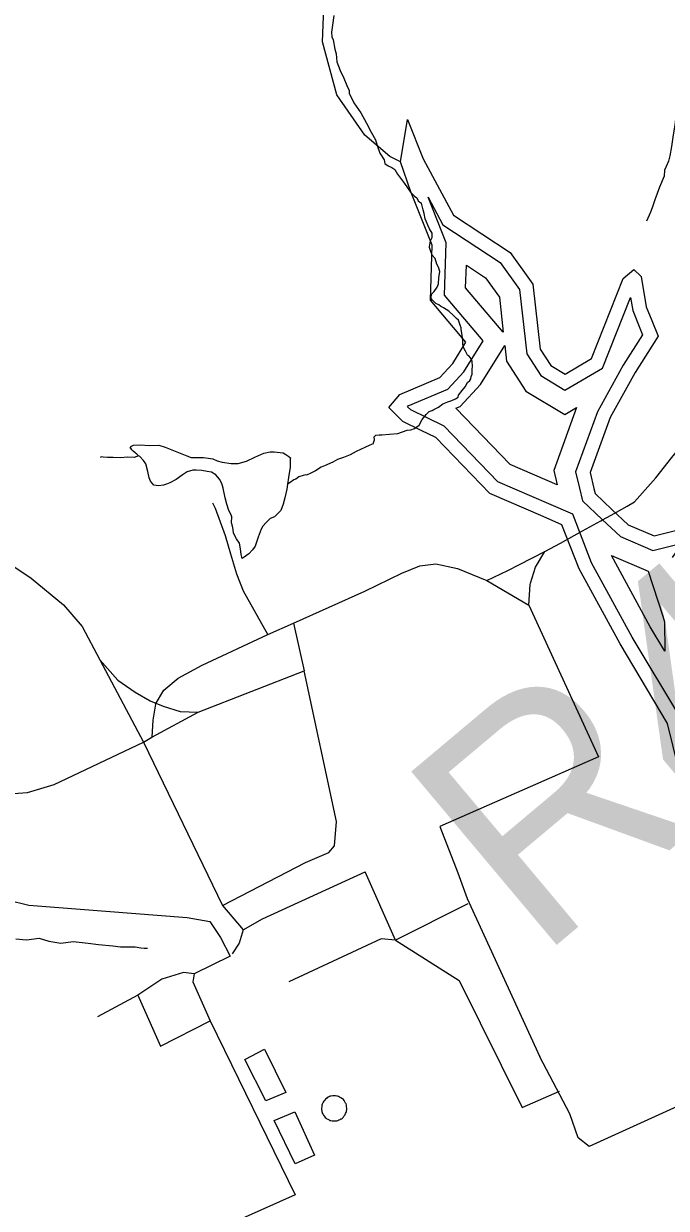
# Model space of a CAD drawing. Extents: x 2001466 to 2224147, y 644118 to 847247.
# Drawn here: x 2011540 to 2014568, y 685018 to 690599 of the extents above; entities that cross this region are included whole.
import ezdxf

# ---------------------------------------------------------------- set-up
doc = ezdxf.new("R2010")
doc.units = 0
for name, color, linetype in [('Exist Hydrographic Buffer Line', 7, 'Continuous'), ('Exist Hydrographic Creek Single Shore', 7, 'Continuous'), ('Exist Hydrographic Lake Shore', 7, 'Continuous'), ('Exist Hydrographic Misc Water Feature', 7, 'Continuous'), ('Exist Road Non-System Type 51', 7, 'Continuous'), ('Exist Road Primary US Structure RailRoad Number Label', 7, 'Continuous')]:
    doc.layers.add(name, color=color, linetype=linetype)

msp = doc.modelspace()

# ---------------------------------------------------------------- linework, layer by layer
at = {"layer": 'Exist Hydrographic Buffer Line'}
for points in [[(2013441.4, 688741.3), (2013364, 688778.8), (2013348.4, 688794.4), (2013351.3, 688797.8), (2013538.6, 688877.4), (2013613.9, 688958.5), (2013704.2, 689104.9), (2013522.6, 689319), (2013530.2, 689566.4), (2013444.8, 689781.4)], [(2013444.8, 689781.4), (2013514.3, 689651.5), (2013785.1, 689473), (2013876, 689346.8), (2013909.9, 689042.7), (2013976.4, 688940.7), (2014089.7, 688871.8), (2014267, 688976), (2014399, 689308.6), (2014409.9, 689247.2), (2014442.7, 689165)], [(2013799.5, 689144.7), (2013622.1, 689353.8), (2013625.4, 689460.3)], [(2013625.4, 689460.3), (2013715.8, 689400.7), (2013781.1, 689310.2), (2013799.5, 689144.7)], [(2014442.7, 689165), (2014455.6, 689132.8), (2014364.1, 688989.6), (2014242.6, 688770.8), (2014139.7, 688487.7), (2014158.1, 688410.6)], [(2013576.5, 688786.6), (2013596.5, 688795.1), (2013692.6, 688898.6), (2013806.4, 689083)], [(2013806.4, 689083), (2013814.7, 689008.5), (2013906.1, 688868.2), (2014088.9, 688757.1), (2014144.9, 688790.1)], [(2014053, 688426.7), (2013831.3, 688522.2), (2013576.5, 688786.6)], [(2014144.9, 688790.1), (2014037.1, 688493.6), (2014053, 688426.7)], [(2014013.6, 688336.6), (2013774.2, 688439.7), (2013520.3, 688703), (2013441.4, 688741.3)], [(2014158.1, 688410.6), (2014172.4, 688350.3), (2014265.4, 688262.9)], [(2015123.5, 685976.5), (2015055.4, 686084.4), (2014908, 686287), (2014838.2, 686466), (2014810.4, 686646.6), (2014717.7, 686986.9), (2014635.3, 687326.2), (2014406.7, 687709), (2014215.8, 688058.2), (2014127.2, 688287.6), (2014013.6, 688336.6)], [(2014265.4, 688262.9), (2014351.1, 688182.4), (2014504.8, 688117.4), (2014643, 688151.9), (2014594.8, 688084.4)], [(2014308.7, 688093.5), (2014482.8, 688019.8)], [(2014560.5, 687643.3), (2014492.1, 687757.8), (2014308.7, 688093.5)], [(2014482.8, 688019.8), (2014550.5, 687808.1)], [(2014550.5, 687808.1), (2014559.4, 687780.3), (2014560.5, 687643.3)]]:
    msp.add_lwpolyline(points, dxfattribs=at)
at = {"layer": 'Exist Hydrographic Creek Single Shore'}
msp.add_lwpolyline([(2013314.3, 689948.3), (2013264.3, 689972.3), (2013147.4, 690073.1), (2013014.3, 690262.8), (2012947.3, 690513.6), (2012955.3, 690713.5), (2012997.3, 690804.6), (2012988.3, 690962.2), (2012922.3, 691206.4), (2012922.3, 691347.5), (2012971.3, 691553.2), (2013021.3, 691663.7), (2013238.5, 691905.4), (2013321.3, 692097.3), (2013354.3, 692270.5), (2013504.4, 692605.4), (2013704.3, 692945.9), (2013828.4, 693471.6), (2013834, 693635.4)], dxfattribs=at)
at = {"layer": 'Exist Hydrographic Lake Shore'}
for points in [[(2013314.3, 689948.3), (2013347.4, 690147.8), (2013422.4, 689962.5), (2013564.3, 689697.1), (2013831.3, 689521.1), (2013939.3, 689371.2), (2013973.4, 689065.4), (2014023.2, 688989), (2014090.3, 688948.2), (2014214.3, 689021.2), (2014364.2, 689398.7), (2014414.2, 689440.4), (2014448.3, 689406.9), (2014473.3, 689265.3), (2014499.3, 689200.1)], [(2013412.8, 688682.2), (2013325.4, 688724.6), (2013259.4, 688790.7), (2013311.3, 688852.1), (2013500.1, 688932.3), (2013561.4, 688998.4), (2013623.4, 689098.8), (2013456.2, 689295.8), (2013464.2, 689554.8), (2013364.4, 689806.2), (2013314.3, 689948.3)], [(2014499.3, 689200.1), (2014529, 689125.9), (2014420.5, 688955.9), (2014302.5, 688743.5), (2014208.1, 688483.8), (2014226.1, 688408.2)], [(2013987.6, 688276.3), (2013736.1, 688384.6), (2013481.2, 688649), (2013412.8, 688682.2)], [(2014226.1, 688408.2), (2014231.7, 688384.6), (2014310.4, 688310.7)], [(2014310.4, 688310.7), (2014387.4, 688238.3), (2014510.2, 688186.3), (2014642.3, 688219.4), (2014755.6, 688332.7), (2014812.2, 688276), (2014651.7, 688051.2)], [(2015068, 685941.5), (2015001, 686047.5), (2014850, 686255.3), (2014774.5, 686448.8), (2014746.2, 686633), (2014654.1, 686970.6), (2014573.9, 687301.1), (2014349.7, 687676.4), (2014156.2, 688030.5), (2014075.9, 688238.3), (2013987.6, 688276.3)]]:
    msp.add_lwpolyline(points, dxfattribs=at)
at = {"layer": 'Exist Hydrographic Misc Water Feature'}
for points in [[(2013001.4, 690637.3), (2012995.3, 690591.3), (2012989.3, 690559.3), (2012991.4, 690537.3), (2012997.3, 690523.3), (2013005.5, 690479.3), (2013011.5, 690457.3), (2013015.4, 690419.3), (2013031.4, 690377.4), (2013047.6, 690341.4), (2013061.5, 690307.3), (2013073.4, 690283.3), (2013073.6, 690273.3), (2013073.6, 690269.4)], [(2013073.6, 690269.4), (2013079.6, 690259.4), (2013095.5, 690225.4), (2013127.5, 690179.4), (2013155.6, 690129.4), (2013177.6, 690087.5), (2013197.7, 690051.5), (2013205.7, 690025.5), (2013217.8, 689989.4), (2013237.6, 689957.5), (2013241.7, 689939.5), (2013257.7, 689929.5), (2013273.7, 689921.5), (2013287.7, 689911.5), (2013301.6, 689889.5), (2013333.8, 689845.6), (2013361.9, 689805.6), (2013381.8, 689785.6), (2013391.8, 689777.7), (2013397.8, 689763.6), (2013405.8, 689757.6), (2013413.8, 689753.6)], [(2014659.3, 690288.4), (2014655.4, 690280.4), (2014647.4, 690272.4), (2014637.3, 690240.4), (2014629.3, 690224.4), (2014619.5, 690194.4), (2014613.5, 690166.4), (2014611.5, 690148.4), (2014607.4, 690120.4), (2014599.4, 690074.4), (2014591.4, 690020.4), (2014583.6, 689976.4), (2014577.7, 689950.4), (2014567.6, 689926.4), (2014559.6, 689908.3), (2014557.6, 689880.4), (2014535.6, 689828.4), (2014513.7, 689768.3), (2014501.6, 689730.4), (2014493.6, 689710.3), (2014473.7, 689668.3)], [(2013186.6, 688619.6), (2013192.5, 688637.6), (2013190.5, 688651.6), (2013198.5, 688659.6), (2013214.5, 688661.6), (2013226.4, 688661.6), (2013262.5, 688665.6), (2013302.4, 688667.7), (2013346.3, 688683.7), (2013364.4, 688685.7), (2013380.4, 688691.7), (2013402.5, 688707.8), (2013416.5, 688733.8), (2013436.3, 688757.8), (2013450.5, 688771.8), (2013464.4, 688775.8), (2013472.4, 688781.8), (2013494.4, 688791.8), (2013514.3, 688807.8), (2013538.3, 688817.8), (2013556.3, 688823.8), (2013574.3, 688831.8), (2013586.2, 688839.9), (2013588.3, 688847.9), (2013606.3, 688869.9), (2013620.3, 688887.9), (2013630.3, 688907.8), (2013642.2, 688917.9), (2013646.3, 688925.9), (2013648.4, 688935.9), (2013652.3, 688947.9), (2013652.3, 688969.9), (2013654.3, 688985.9), (2013652.3, 689007.9), (2013644.3, 689023.9), (2013636.3, 689033.9), (2013630.1, 689037.8), (2013622.1, 689055.8), (2013610.2, 689075.8), (2013608.2, 689091.8), (2013608.2, 689103.8), (2013606.1, 689131.9), (2013602.2, 689147.9), (2013600.2, 689159.9), (2013600.2, 689165.9), (2013596.1, 689177.8), (2013588.1, 689201.8), (2013578.2, 689209.8), (2013564.1, 689223.8), (2013542.2, 689243.8), (2013518, 689259.8), (2013504, 689267.8), (2013496, 689273.8), (2013482.1, 689279.8), (2013466.1, 689295.7), (2013460.1, 689303.7), (2013460.1, 689315.7), (2013462, 689325.7), (2013474.1, 689337.7), (2013488, 689357.7), (2013494, 689373.7), (2013496, 689401.7), (2013499.9, 689431.7), (2013494, 689451.7), (2013486, 689465.7), (2013478, 689491.7), (2013464, 689507.7), (2013456, 689529.7), (2013451.9, 689543.7), (2013451.9, 689547.7), (2013456, 689575.6), (2013464, 689591.7), (2013464, 689611.6), (2013451.7, 689631.7), (2013443.7, 689649.7), (2013435.7, 689667.7), (2013431.8, 689679.7), (2013425.9, 689703.7), (2013421.8, 689721.6), (2013413.8, 689753.6)], [(2013186.6, 688619.6), (2013170.6, 688613.6), (2013146.6, 688601.6), (2013106.6, 688583.6), (2013078.5, 688567.6), (2013062.5, 688561.5), (2013046.5, 688555.5), (2013018.4, 688545.5), (2012996.5, 688533.5), (2012956.7, 688515.5), (2012940.7, 688509.5), (2012914.7, 688491.4), (2012892.8, 688481.4), (2012872.7, 688471.4), (2012868.8, 688473.4), (2012856.7, 688469.4)], [(2012080.7, 688562.9), (2012060.6, 688555), (2012030.7, 688556.9), (2011994.6, 688552.9), (2011960.6, 688554.9), (2011934.7, 688554.8), (2011914.7, 688556.8), (2011906.7, 688558.8), (2011900.7, 688554.8)], [(2012080.7, 688562.9), (2012072.7, 688570.9), (2012064.8, 688576.9), (2012054.7, 688584.9), (2012048.8, 688590.9), (2012044.7, 688598.9), (2012040.8, 688598.9), (2012044.7, 688606.9), (2012056.8, 688612.9), (2012084.6, 688614.9), (2012134.7, 688610.9), (2012176.7, 688613), (2012206.6, 688603), (2012260.6, 688581.1), (2012308.8, 688563.1), (2012328.7, 688555.1), (2012364.7, 688555.2), (2012386.7, 688555.2), (2012430.8, 688549.2), (2012450.7, 688539.2), (2012474.6, 688533.2), (2012516.7, 688527.2), (2012550.7, 688527.3), (2012588.7, 688537.3), (2012628.6, 688557.3), (2012670.5, 688575.3), (2012700.6, 688581.4), (2012720.5, 688581.4), (2012762.5, 688577.4), (2012774.6, 688569.4), (2012788.6, 688559.4), (2012796.6, 688553.4), (2012794.5, 688549.4), (2012794.7, 688509.4), (2012786.7, 688461.4), (2012782.6, 688429.4)], [(2012782.6, 688429.4), (2012778.7, 688405.4), (2012770.7, 688365.4), (2012762.7, 688335.4), (2012750.9, 688305.4), (2012720.7, 688275.4), (2012700.8, 688267.4), (2012682.8, 688249.4), (2012666.8, 688231.3), (2012658.8, 688217.3), (2012644.8, 688179.3), (2012630.9, 688137.3), (2012617, 688119.3), (2012601, 688101.3), (2012578.8, 688085.3), (2012569, 688079.3), (2012566.9, 688085.3), (2012564.9, 688097.3), (2012561, 688125.3), (2012556.9, 688151.3), (2012542.9, 688171.2), (2012528.8, 688199.2), (2012526.7, 688215.3), (2012522.8, 688231.3), (2012518.7, 688247.3), (2012520.8, 688275.3), (2012516.7, 688285.3), (2012506.8, 688305.2), (2012496.8, 688335.2), (2012488.8, 688365.2), (2012478.8, 688411.2), (2012472.6, 688433.2), (2012462.8, 688453.2), (2012444.7, 688473.2), (2012424.6, 688485.2), (2012404.7, 688489.1), (2012378.7, 688493.1), (2012352.6, 688495.1), (2012336.6, 688495.1), (2012310.6, 688487.1), (2012286.6, 688471.1), (2012258.7, 688451.1), (2012228.8, 688435), (2012212.8, 688429), (2012198.9, 688425), (2012174.9, 688421), (2012152.7, 688425), (2012136.7, 688443), (2012130.8, 688458.9), (2012124.8, 688489), (2012114.6, 688525), (2012104.7, 688541), (2012086.7, 688558.9), (2012080.7, 688562.9)], [(2012856.7, 688469.4), (2012836.6, 688463.4), (2012822.6, 688453.5), (2012812.6, 688449.5), (2012794.7, 688437.4), (2012782.6, 688429.4)], [(2011502.1, 686286.8), (2011552.1, 686282.9), (2011612.2, 686290.9), (2011658.1, 686276.9), (2011714.1, 686267), (2011772.1, 686275), (2011844.1, 686267), (2011892.1, 686261), (2011960.2, 686255.1), (2011996.1, 686249.1), (2012028, 686249.2), (2012064.1, 686249.2), (2012092, 686245.2), (2012108, 686243.2), (2012114.2, 686243.2), (2012122.2, 686243.2)], [(2012582.3, 685719.6), (2012674.4, 685767.6), (2012774.4, 685563.8), (2012680.5, 685523.7), (2012582.3, 685719.6)], [(2013044.5, 685446), (2013048.4, 685451.9), (2013052.5, 685455.9), (2013054.5, 685459.9), (2013056.4, 685463.9), (2013058.4, 685469.9), (2013060.5, 685473.9), (2013060.5, 685477.9), (2013062.3, 685481.9), (2013062.5, 685485.9), (2013062.3, 685489.9), (2013060.5, 685495.9), (2013060.5, 685499.9), (2013060.3, 685503.9), (2013058.4, 685509.9), (2013056.4, 685513.9), (2013052.3, 685520), (2013050.2, 685525.9), (2013046.3, 685530), (2013042.2, 685534), (2013038.3, 685535.9), (2013034.2, 685538), (2013028.3, 685542), (2013022.3, 685543.9), (2013018.2, 685545.9), (2013014.3, 685545.9), (2013008.4, 685547.9), (2013002.2, 685547.9), (2012996.3, 685547.9), (2012988.3, 685545.9), (2012984.4, 685545.9), (2012980.3, 685543.9), (2012976.4, 685541.9), (2012970.3, 685539.9), (2012966.4, 685535.9), (2012962.3, 685531.9), (2012958.4, 685527.8), (2012954.5, 685521.9), (2012950.4, 685517.9), (2012948.3, 685511.8), (2012946.5, 685507.8), (2012944.4, 685503.9), (2012944.4, 685495.8), (2012942.4, 685489.9), (2012942.4, 685485.8), (2012942.4, 685481.8), (2012944.4, 685477.9), (2012944.4, 685473.9), (2012946.5, 685469.9), (2012946.5, 685465.9), (2012950.4, 685459.9), (2012952.4, 685455.9), (2012956.5, 685449.9), (2012960.4, 685445.9), (2012964.5, 685441.9), (2012968.4, 685439.9), (2012972.5, 685437.9), (2012978.5, 685433.9), (2012982.4, 685431.9), (2012986.5, 685431.9), (2012992.4, 685429.9), (2012998.4, 685430), (2013004.5, 685429.9), (2013010.5, 685429.9), (2013014.3, 685430), (2013020.5, 685432), (2013024.4, 685434), (2013030.5, 685436), (2013034.4, 685439.9), (2013038.5, 685440), (2013044.5, 685446)], [(2012720.5, 685431.8), (2012816.5, 685471.7), (2012910.6, 685267.9), (2012818.5, 685227.8), (2012720.5, 685431.8)]]:
    msp.add_lwpolyline(points, dxfattribs=at)
at = {"layer": 'Exist Road Non-System Type 51'}
for p, q in [((2014267.6, 688261.7), (2014307.4, 688284)), ((2014307.4, 688284), (2014382.6, 688326.1)), ((2014068.9, 688152.1), (2014172.3, 688209.1)), ((2013995.3, 688111.6), (2014068.9, 688152.1)), ((2013875, 688050.3), (2013995.3, 688111.6)), ((2013722, 687975.6), (2013919.5, 687858.6)), ((2012690.4, 687721.4), (2012810.5, 687775.2)), ((2012810.5, 687775.2), (2012861.1, 687550.7)), ((2011897.8, 687601.3), (2012103.5, 687213.5)), ((2012361.8, 687354.7), (2012861.1, 687550.7)), ((2012143.7, 687237.7), (2012361.8, 687354.7)), ((2012103.5, 687213.5), (2012143.7, 687237.7)), ((2012103.5, 687213.5), (2012477.1, 686444.2)), ((2013499.8, 686816.4), (2013585.4, 686598.1)), ((2013291, 686281.1), (2013148.8, 686603.6)), ((2012477.1, 686444.2), (2012573.5, 686330.4)), ((2013632.3, 686451.8), (2013291, 686281.1)), ((2012511.7, 686205), (2012342.6, 686122.8)), ((2012077.2, 686021.7), (2011887.6, 685920.5))]:
    msp.add_line(p, q, dxfattribs=at)
for points in [[(2014382.6, 688326.1), (2014417.2, 688345.5), (2014518.3, 688459.3), (2014594.1, 688554.2), (2014752.1, 688750.2), (2014859.6, 688952.5), (2014964.3, 689118.1), (2015087.3, 689230.4), (2015362.3, 689433.1), (2015593.8, 689585.1), (2015745.8, 689668.4), (2016012.3, 689762.7)], [(2010937.1, 688429.6), (2011152, 688271.6), (2011373.2, 688119.8), (2011575.5, 687987), (2011727.1, 687860.6), (2011815.6, 687759.4), (2011897.8, 687601.3)], [(2012490.4, 688185.2), (2012443, 688314.8), (2012430.4, 688340.1)], [(2014172.3, 688209.1), (2014259.2, 688257), (2014267.6, 688261.7)], [(2012690.4, 687721.4), (2012575.7, 687925.9), (2012544.1, 688005), (2012515.7, 688099.8), (2012490.4, 688185.2)], [(2013927.6, 687962.4), (2013951.1, 688038.8), (2013995.3, 688111.6)], [(2012810.5, 687775.2), (2013146.8, 687925), (2013320.6, 688010.4), (2013406, 688045.2), (2013481.8, 688054.7), (2013582.9, 688032.5), (2013722, 687975.6)], [(2013722, 687975.6), (2013821.5, 688023), (2013875, 688050.3)], [(2013919.5, 687858.6), (2013925.8, 687956.6), (2013927.6, 687962.4)], [(2013919.5, 687858.6), (2014248.7, 687145.1), (2013499.8, 686816.4)], [(2012161.1, 687392.6), (2012200.6, 687459), (2012267, 687515.9), (2012380.7, 687576), (2012690.4, 687721.4)], [(2011897.8, 687601.3), (2011983.1, 687506.5), (2012065.3, 687449.6), (2012135.9, 687408.3)], [(2012477.1, 686444.2), (2012867.4, 686646.6), (2012978, 686694), (2013003.3, 686725.6), (2013012.8, 686839.4), (2012861.1, 687550.7)], [(2012135.9, 687408.3), (2012197.4, 687382.9), (2012277, 687357.6), (2012361.8, 687354.7)], [(2012161.1, 687392.6), (2012148.5, 687316.8), (2012143.7, 687237.7)], [(2011247.7, 686976.4), (2011380.4, 686963.8), (2011557.3, 686976.4), (2011683.7, 687014.3), (2012103.5, 687213.5)], [(2011247.7, 686976.4), (2011222.4, 686951.1), (2011235, 686894.2), (2011329.8, 686710.8), (2011405.7, 686533.8), (2011462.5, 686470.6), (2011563.7, 686445.3), (2012309.4, 686388.4), (2012416.9, 686369.4), (2012467.4, 686293.5), (2012511.7, 686205)], [(2012573.5, 686330.4), (2012665.5, 686381.9), (2013148.8, 686603.6)], [(2013585.4, 686598.1), (2013629.6, 686478), (2013970.9, 685731.9)], [(2012573.5, 686330.4), (2012554.5, 686267.2), (2012521.4, 686216.6)], [(2013291, 686281.1), (2013224.6, 686287.4), (2012788.5, 686085.1)], [(2013291, 686281.1), (2013591.2, 686091.4), (2013889, 685492.1), (2014063.7, 685569.3)], [(2012342.6, 686122.8), (2012292.1, 686129.1), (2012190.9, 686097.5), (2012077.2, 686021.7)], [(2012342.6, 686122.8), (2012336.3, 686084.9), (2012418.5, 685901.5)], [(2012077.2, 686021.7), (2012184.6, 685781.4), (2012418.5, 685901.5)], [(2012418.5, 685901.5), (2012818.3, 685081), (2012348, 684870.7), (2012312.9, 684830.7), (2012317.9, 684795.6), (2012423, 684560.3)], [(2014757.6, 685560.6), (2014203.7, 685309.2), (2014152.4, 685349.2), (2014112.4, 685463.5), (2013970.9, 685731.9)]]:
    msp.add_lwpolyline(points, dxfattribs=at)

# ---------------------------------------------------------------- texts
at = {"layer": 'Exist Road Primary US Structure RailRoad Number Label'}
msp.add_text('R42', height=1066.27, rotation=40, dxfattribs=at).set_placement((2013961.4, 686183.4))

doc.saveas('drawing.dxf')
